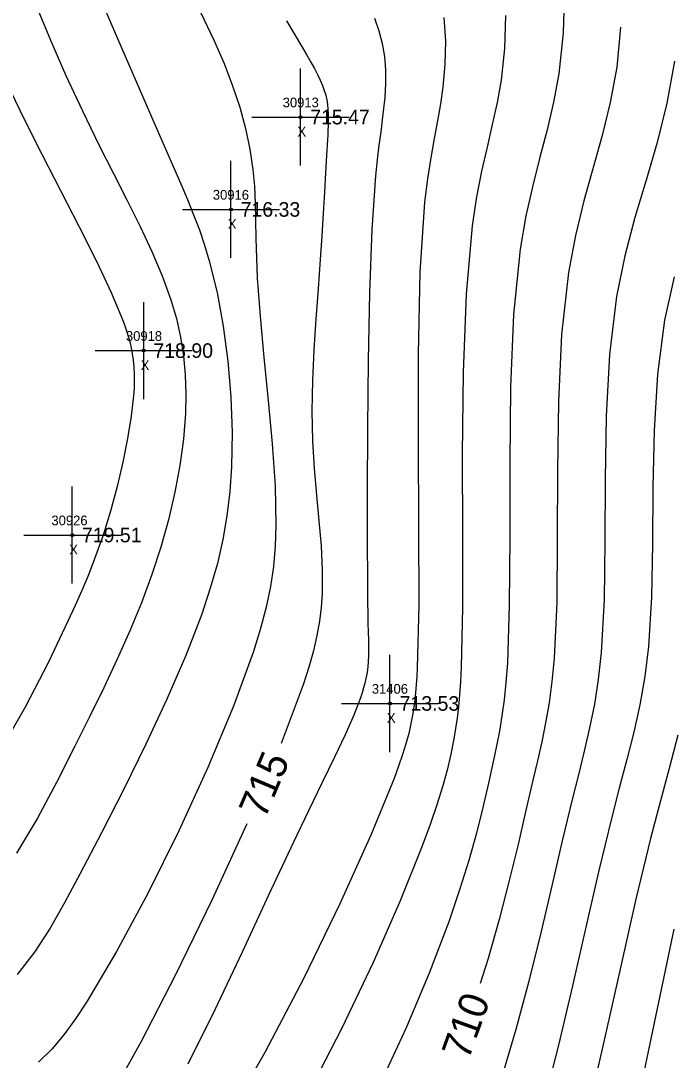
# Model space of a CAD drawing. Extents: x 1376587 to 1378239, y 1000335 to 1003031.
# Drawn here: x 1377432.1 to 1377499.1, y 1001964 to 1002071 of the extents above; entities that cross this region are included whole.
import ezdxf

# ---------------------------------------------------------------- set-up
doc = ezdxf.new("R2010")
doc.units = 0
for name, color, linetype in [('RD_DTM_Major1', 7, 'Continuous'), ('RD_DTM_Major1_Lbl', 7, 'Continuous'), ('RD_DTM_Minor1', 7, 'Continuous'), ('RD_EX_Misc', 7, 'Continuous'), ('RD_EX_Misc_txCode', 7, 'Continuous'), ('RD_EX_TX_Misc_ELEV', 7, 'Continuous'), ('RD_SMD_Locator', 7, 'Continuous')]:
    doc.layers.add(name, color=color, linetype=linetype)

msp = doc.modelspace()

# ---------------------------------------------------------------- linework, layer by layer
at = {"layer": 'RD_DTM_Major1'}
for points in [[(1377459.45, 1002070.98), (1377461.06, 1002068.25), (1377461.53, 1002067.45), (1377461.94, 1002066.73), (1377462.32, 1002066.06), (1377462.64, 1002065.44), (1377462.92, 1002064.87), (1377463.15, 1002064.33), (1377463.34, 1002063.82), (1377463.49, 1002063.32), (1377463.6, 1002062.84), (1377463.68, 1002062.36), (1377463.72, 1002061.87), (1377463.75, 1002061.36), (1377463.75, 1002060.97), (1377463.75, 1002060.57), (1377463.73, 1002060.14), (1377463.71, 1002059.7), (1377463.69, 1002059.22), (1377463.66, 1002058.72), (1377463.57, 1002057.14), (1377463.48, 1002055.34), (1377463.36, 1002053.34), (1377463.24, 1002051.16), (1377463.09, 1002048.84), (1377462.92, 1002046.4), (1377462.7, 1002043.39), (1377462.47, 1002040.28), (1377462.27, 1002037.12), (1377462.13, 1002033.95), (1377462.07, 1002030.8), (1377462.12, 1002027.71), (1377462.29, 1002024.9), (1377462.53, 1002022.17), (1377462.79, 1002019.52), (1377463.01, 1002016.95), (1377463.14, 1002014.44), (1377463.13, 1002012.01), (1377463.03, 1002010.6), (1377462.86, 1002009.18), (1377462.59, 1002007.72), (1377462.23, 1002006.16), (1377461.76, 1002004.48), (1377461.18, 1002002.65), (1377458.91, 1001996.61)], [(1377493.85, 1002070.32), (1377493.45, 1002066.2), (1377492.78, 1002062.58), (1377491.94, 1002059.16), (1377490.06, 1002052.44), (1377489.19, 1002048.89), (1377488.47, 1002045.06), (1377487.77, 1002038.7), (1377487.45, 1002031.79), (1377487.35, 1002024.66), (1377487.33, 1002017.66), (1377487.27, 1002011.12), (1377487.01, 1002005.4), (1377486.78, 1002002.99), (1377486.48, 1002000.8), (1377486.13, 1001998.74), (1377485.73, 1001996.78), (1377485.29, 1001994.83), (1377484.82, 1001992.83), (1377484.07, 1001989.56), (1377483.26, 1001986.07), (1377482.36, 1001982.37), (1377481.35, 1001978.49), (1377480.2, 1001974.47), (1377479.38, 1001971.9)], [(1377455.38, 1001988.33), (1377451.81, 1001980.57), (1377448.02, 1001972.81), (1377444.48, 1001965.94), (1377441.53, 1001960.61)]]:
    msp.add_lwpolyline(points, dxfattribs=at)
at = {"layer": 'RD_DTM_Minor1'}
for points in [[(1377488.07, 1002074.2), (1377487.95, 1002069.74), (1377487.5, 1002065.53), (1377486.95, 1002062.59), (1377486.28, 1002059.77), (1377485.55, 1002056.95), (1377484.8, 1002054.03), (1377484.1, 1002050.91), (1377483.51, 1002047.48), (1377482.84, 1002040.76), (1377482.52, 1002033.29), (1377482.43, 1002025.51), (1377482.43, 1002017.88), (1377482.39, 1002010.85), (1377482.19, 1002004.87), (1377482.04, 1002002.89), (1377481.85, 1002001.09), (1377481.63, 1001999.44), (1377481.37, 1001997.88), (1377481.08, 1001996.38), (1377480.77, 1001994.89), (1377480.26, 1001992.52), (1377479.68, 1001990.03), (1377479, 1001987.39), (1377478.21, 1001984.57), (1377477.26, 1001981.54), (1377476.15, 1001978.27), (1377474.15, 1001972.98), (1377471.78, 1001967.35), (1377469.1, 1001961.6)], [(1377433.71, 1002072.46), (1377435.14, 1002068.98), (1377436.73, 1002065.36), (1377438.43, 1002061.72), (1377440.17, 1002058.15), (1377441.63, 1002055.26), (1377443.04, 1002052.49), (1377444.37, 1002049.81), (1377445.59, 1002047.23), (1377446.66, 1002044.72), (1377447.55, 1002042.27), (1377448.12, 1002040.33), (1377448.55, 1002038.41), (1377448.85, 1002036.49), (1377449.03, 1002034.55), (1377449.09, 1002032.58), (1377449.04, 1002030.56), (1377448.84, 1002027.93), (1377448.47, 1002025.22), (1377447.96, 1002022.46), (1377447.31, 1002019.64), (1377446.52, 1002016.82), (1377445.6, 1002013.99), (1377444.52, 1002011.09), (1377443.32, 1002008.2), (1377442.02, 1002005.29), (1377440.63, 1002002.34), (1377439.16, 1001999.34), (1377437.62, 1001996.26), (1377435.77, 1001992.59), (1377433.8, 1001988.91), (1377431.65, 1001985.33)], [(1377440.74, 1002072.16), (1377442.5, 1002068.11), (1377446.15, 1002059.76), (1377447.83, 1002055.92), (1377448.57, 1002054.2), (1377449.26, 1002052.58), (1377449.89, 1002051.01), (1377450.48, 1002049.46), (1377451.01, 1002047.89), (1377451.5, 1002046.26), (1377452.3, 1002043.02), (1377452.93, 1002039.56), (1377453.41, 1002035.94), (1377453.72, 1002032.27), (1377453.85, 1002028.62), (1377453.79, 1002025.09), (1377453.62, 1002022.54), (1377453.32, 1002020.05), (1377452.9, 1002017.59), (1377452.33, 1002015.12), (1377451.6, 1002012.58), (1377450.72, 1002009.93), (1377449.07, 1002005.66), (1377447.13, 1002001.16), (1377444.97, 1001996.54), (1377442.7, 1001991.92), (1377440.41, 1001987.42), (1377438.18, 1001983.16), (1377436.64, 1001980.28), (1377435.11, 1001977.6), (1377433.49, 1001975.12), (1377431.71, 1001972.85)], [(1377450.6, 1002071.86), (1377452.01, 1002068.92), (1377453.03, 1002066.58), (1377453.9, 1002064.3), (1377454.63, 1002062.08), (1377455.22, 1002059.91), (1377455.67, 1002057.78), (1377455.98, 1002055.68), (1377456.14, 1002053.95), (1377456.23, 1002052.21), (1377456.27, 1002050.42), (1377456.31, 1002048.57), (1377456.35, 1002046.6), (1377456.44, 1002044.51), (1377456.73, 1002040.58), (1377457.13, 1002036.32), (1377457.58, 1002031.89), (1377457.99, 1002027.43), (1377458.28, 1002023.12), (1377458.36, 1002019.09), (1377458.28, 1002016.9), (1377458.1, 1002014.81), (1377457.79, 1002012.75), (1377457.36, 1002010.65), (1377456.78, 1002008.45), (1377456.05, 1002006.09), (1377453.98, 1002000.44), (1377451.36, 1001994.15), (1377448.36, 1001987.61), (1377445.17, 1001981.17), (1377441.96, 1001975.21), (1377438.93, 1001970.09), (1377437.73, 1001968.26), (1377436.53, 1001966.62), (1377435.29, 1001965.15), (1377433.93, 1001963.82)], [(1377482, 1002071.51), (1377481.9, 1002068.13), (1377481.55, 1002064.88), (1377481.14, 1002062.57), (1377480.64, 1002060.3), (1377480.1, 1002057.98), (1377479.54, 1002055.52), (1377479.02, 1002052.85), (1377478.56, 1002049.87), (1377477.94, 1002042.83), (1377477.64, 1002034.8), (1377477.55, 1002026.37), (1377477.57, 1002018.12), (1377477.57, 1002010.62), (1377477.45, 1002004.46), (1377477.37, 1002002.97), (1377477.28, 1002001.62), (1377477.16, 1002000.38), (1377477.02, 1001999.23), (1377476.86, 1001998.15), (1377476.68, 1001997.1), (1377476.37, 1001995.5), (1377475.98, 1001993.87), (1377475.51, 1001992.15), (1377474.94, 1001990.3), (1377474.23, 1001988.26), (1377473.38, 1001985.98), (1377471.15, 1001980.43), (1377468.36, 1001974.07), (1377465.16, 1001967.33), (1377461.71, 1001960.65)], [(1377468.5, 1002071.25), (1377468.97, 1002069.96), (1377469.31, 1002068.64), (1377469.53, 1002067.31), (1377469.64, 1002065.94), (1377469.65, 1002064.53), (1377469.56, 1002063.08), (1377469.45, 1002061.95), (1377469.31, 1002060.78), (1377469.15, 1002059.53), (1377468.97, 1002058.17), (1377468.79, 1002056.68), (1377468.63, 1002055.03), (1377468.25, 1002049.49), (1377468, 1002042.99), (1377467.85, 1002036.01), (1377467.79, 1002029.04), (1377467.77, 1002022.56), (1377467.77, 1002017.06), (1377467.78, 1002013.77), (1377467.79, 1002012.38), (1377467.8, 1002011.14), (1377467.82, 1002010.02), (1377467.84, 1002009), (1377467.87, 1002008.11), (1377467.89, 1002007.27), (1377467.91, 1002006.48), (1377467.9, 1002005.71), (1377467.87, 1002004.95), (1377467.79, 1002004.19), (1377467.72, 1002003.75), (1377467.63, 1002003.29), (1377467.52, 1002002.82), (1377467.39, 1002002.33), (1377467.24, 1002001.83), (1377467.06, 1002001.29), (1377466.38, 1001999.53), (1377465.48, 1001997.5), (1377464.39, 1001995.19), (1377463.13, 1001992.59), (1377461.72, 1001989.68), (1377460.17, 1001986.46), (1377457.6, 1001980.99), (1377454.87, 1001975.13), (1377452.06, 1001969.21), (1377449.29, 1001963.61)], [(1377475.66, 1002071.3), (1377475.81, 1002068.89), (1377475.77, 1002066.5), (1377475.56, 1002064.16), (1377475.3, 1002062.43), (1377474.99, 1002060.69), (1377474.65, 1002058.86), (1377474.3, 1002056.89), (1377473.96, 1002054.72), (1377473.67, 1002052.3), (1377473.19, 1002045.1), (1377473.01, 1002036.66), (1377473, 1002027.68), (1377473.05, 1002018.85), (1377473.06, 1002010.85), (1377472.91, 1002004.38), (1377472.86, 1002003.49), (1377472.8, 1002002.65), (1377472.73, 1002001.86), (1377472.65, 1002001.11), (1377472.56, 1002000.39), (1377472.46, 1001999.69), (1377472.26, 1001998.65), (1377472.03, 1001997.62), (1377471.74, 1001996.56), (1377471.4, 1001995.46), (1377471, 1001994.29), (1377470.53, 1001993.01), (1377468.13, 1001987.17), (1377464.94, 1001980.11), (1377461.22, 1001972.45), (1377457.23, 1001964.82), (1377453.25, 1001957.86)], [(1377499.41, 1002066.84), (1377498.62, 1002062.5), (1377497.61, 1002058.46), (1377496.48, 1002054.59), (1377495.33, 1002050.74), (1377494.28, 1002046.8), (1377493.42, 1002042.62), (1377492.71, 1002036.65), (1377492.37, 1002030.3), (1377492.26, 1002023.8), (1377492.24, 1002017.42), (1377492.15, 1002011.39), (1377491.86, 1002005.97), (1377491.55, 1002003.21), (1377491.15, 1002000.65), (1377490.66, 1001998.21), (1377490.1, 1001995.81), (1377489.5, 1001993.38), (1377488.86, 1001990.84), (1377487.85, 1001986.58), (1377486.78, 1001981.96), (1377485.64, 1001977.11), (1377484.41, 1001972.15), (1377483.08, 1001967.17), (1377481.62, 1001962.3)], [(1377431.08, 1002063.69), (1377432.44, 1002060.87), (1377434.29, 1002057.19), (1377438.12, 1002049.76), (1377439.88, 1002046.24), (1377441.4, 1002043.03), (1377442.57, 1002040.23), (1377442.81, 1002039.59), (1377443.01, 1002038.98), (1377443.19, 1002038.39), (1377443.34, 1002037.83), (1377443.46, 1002037.28), (1377443.57, 1002036.75), (1377443.67, 1002036.05), (1377443.74, 1002035.35), (1377443.77, 1002034.65), (1377443.77, 1002033.92), (1377443.75, 1002033.17), (1377443.69, 1002032.39), (1377443.46, 1002030.3), (1377443.09, 1002028), (1377442.6, 1002025.56), (1377442.01, 1002023.05), (1377441.33, 1002020.52), (1377440.57, 1002018.06), (1377440.07, 1002016.64), (1377439.55, 1002015.23), (1377438.99, 1002013.81), (1377438.37, 1002012.35), (1377437.69, 1002010.81), (1377436.95, 1002009.18), (1377434.94, 1002004.97), (1377432.54, 1002000.35), (1377429.8, 1001995.61)], [(1377499.37, 1002044.64), (1377498.38, 1002040.16), (1377497.66, 1002034.61), (1377497.31, 1002028.81), (1377497.18, 1002022.94), (1377497.14, 1002017.17), (1377497.04, 1002011.65), (1377496.73, 1002006.58), (1377496.34, 1002003.5), (1377495.83, 1002000.6), (1377495.2, 1001997.78), (1377494.49, 1001994.95), (1377493.72, 1001992.02), (1377492.91, 1001988.89), (1377491.61, 1001983.54), (1377490.27, 1001977.72), (1377488.89, 1001971.66), (1377487.45, 1001965.58), (1377485.95, 1001959.71)], [(1377499.76, 1001997.45), (1377498.9, 1001994.17), (1377497.96, 1001990.71), (1377496.97, 1001986.96), (1377495.4, 1001980.46), (1377493.8, 1001973.38), (1377492.17, 1001966.07), (1377490.52, 1001958.89)], [(1377499.34, 1001977.49), (1377497.57, 1001969.18), (1377495.78, 1001960.65)]]:
    msp.add_lwpolyline(points, dxfattribs=at)
at = {"layer": 'RD_EX_Misc'}
for p, q in [((1377460.89, 1002056.07), (1377460.89, 1002066.07)), ((1377455.89, 1002061.07), (1377465.89, 1002061.07)), ((1377453.73, 1002046.57), (1377453.73, 1002056.57)), ((1377448.73, 1002051.57), (1377458.73, 1002051.57)), ((1377444.75, 1002032.04), (1377444.75, 1002042.04)), ((1377439.75, 1002037.04), (1377449.75, 1002037.04)), ((1377437.39, 1002013.06), (1377437.39, 1002023.06)), ((1377432.39, 1002018.06), (1377442.39, 1002018.06)), ((1377470.1, 1001995.73), (1377470.1, 1002005.73)), ((1377465.1, 1002000.73), (1377475.1, 1002000.73))]:
    msp.add_line(p, q, dxfattribs=at)
at = {"layer": 'RD_SMD_Locator'}
for centre in [(1377460.89, 1002061.07), (1377453.73, 1002051.57), (1377444.75, 1002037.04), (1377437.39, 1002018.06), (1377470.1, 1002000.73)]:
    msp.add_circle(centre, 0.15, dxfattribs=at)

# ---------------------------------------------------------------- texts
at = {"layer": 'RD_DTM_Major1_Lbl'}
for s, rotation, p in [('715', 66.9547, (1377457.21, 1001988.74)), ('710', 70.1577, (1377478.18, 1001963.93))]:
    msp.add_text(s, height=3, rotation=rotation, dxfattribs=at).set_placement(p)
at = {"layer": 'RD_EX_Misc_txCode'}
for s, p in [('30913', (1377459.06, 1002062.07)), ('X', (1377460.58, 1002059.07)), ('30916', (1377451.87, 1002052.57)), ('X', (1377453.41, 1002049.57)), ('30918', (1377442.92, 1002038.04)), ('X', (1377444.44, 1002035.04)), ('30926', (1377435.25, 1002019.06)), ('X', (1377437.08, 1002016.06)), ('31406', (1377468.24, 1002001.73)), ('X', (1377469.79, 1001998.73))]:
    msp.add_text(s, height=1, dxfattribs=at).set_placement(p)
at = {"layer": 'RD_EX_TX_Misc_ELEV'}
for s, p in [('715.47', (1377461.89, 1002060.32)), ('716.33', (1377454.73, 1002050.82)), ('718.90', (1377445.75, 1002036.29)), ('719.51', (1377438.39, 1002017.31)), ('713.53', (1377471.1, 1001999.98))]:
    msp.add_text(s, height=1.5, dxfattribs=at).set_placement(p)

doc.saveas('drawing.dxf')
